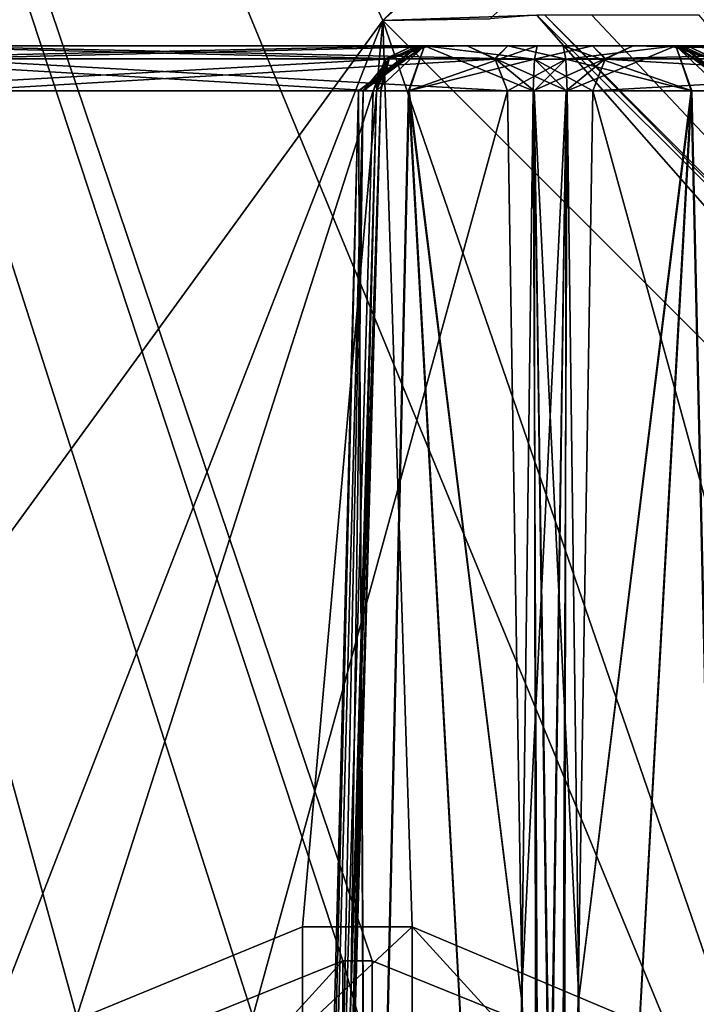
# Model space of a CAD drawing. Header units: inches. Extents: x -9.1 to 9.1, y -1.6 to 4.3.
# Tile 544 of 656: x -3.844 to -3.405, y 0.228 to 0.867. Entities that reach past the tile are written whole.
import ezdxf

# ---------------------------------------------------------------- set-up
doc = ezdxf.new("R2010")
doc.units = ezdxf.units.IN
doc.header["$LTSCALE"] = 65.185185
doc.header["$MEASUREMENT"] = 0
for name, color, linetype in [('1024', 7, 'CONTINUOUS'), ('1025', 7, 'CONTINUOUS'), ('17050', 7, 'CONTINUOUS'), ('17099', 7, 'CONTINUOUS'), ('17100', 7, 'CONTINUOUS'), ('17101', 7, 'CONTINUOUS'), ('18112', 7, 'CONTINUOUS'), ('18129', 7, 'CONTINUOUS'), ('18137', 7, 'CONTINUOUS'), ('18138', 7, 'CONTINUOUS'), ('18332', 7, 'CONTINUOUS'), ('18333', 7, 'CONTINUOUS'), ('18335', 7, 'CONTINUOUS'), ('18336', 7, 'CONTINUOUS'), ('2224', 7, 'CONTINUOUS'), ('2225', 7, 'CONTINUOUS'), ('2246', 7, 'CONTINUOUS'), ('2255', 7, 'CONTINUOUS'), ('2258', 7, 'CONTINUOUS'), ('2259', 7, 'CONTINUOUS'), ('2260', 7, 'CONTINUOUS'), ('2261', 7, 'CONTINUOUS'), ('2262', 7, 'CONTINUOUS'), ('2288', 7, 'CONTINUOUS'), ('2291', 7, 'CONTINUOUS'), ('2292', 7, 'CONTINUOUS'), ('2293', 7, 'CONTINUOUS'), ('2294', 7, 'CONTINUOUS'), ('2295', 7, 'CONTINUOUS'), ('2296', 7, 'CONTINUOUS'), ('2297', 7, 'CONTINUOUS'), ('2301', 7, 'CONTINUOUS'), ('2302', 7, 'CONTINUOUS'), ('2303', 7, 'CONTINUOUS'), ('2304', 7, 'CONTINUOUS'), ('2305', 7, 'CONTINUOUS'), ('2306', 7, 'CONTINUOUS'), ('2307', 7, 'CONTINUOUS'), ('2308', 7, 'CONTINUOUS'), ('2313', 7, 'CONTINUOUS'), ('2314', 7, 'CONTINUOUS'), ('2315', 7, 'CONTINUOUS'), ('2316', 7, 'CONTINUOUS'), ('2317', 7, 'CONTINUOUS'), ('2318', 7, 'CONTINUOUS'), ('2319', 7, 'CONTINUOUS'), ('2320', 7, 'CONTINUOUS'), ('2321', 7, 'CONTINUOUS'), ('2322', 7, 'CONTINUOUS')]:
    doc.layers.add(name, color=color, linetype=linetype)

msp = doc.modelspace()

# ---------------------------------------------------------------- linework, layer by layer
at = {"layer": '1024', "linetype": 'Continuous'}
for points in [[(-3.8931, 0.84148, -2.56223), (-3.91124, 0.85, -2.55176), (-3.53587, 0.84179, -1.94285), (-3.8931, 0.84148, -2.56223)], [(-3.53587, 0.84179, -1.94285), (-3.91124, 0.85, -2.55176), (-3.55374, 0.85, -1.93254), (-3.53587, 0.84179, -1.94285)], [(-3.52776, 0.82079, -1.94753), (-3.8931, 0.84148, -2.56223), (-3.53587, 0.84179, -1.94285), (-3.52776, 0.82079, -1.94753)], [(-3.88527, 0.82079, -2.56675), (-3.8931, 0.84148, -2.56223), (-3.52776, 0.82079, -1.94753), (-3.88527, 0.82079, -2.56675)]]:
    msp.add_3dface(points, dxfattribs=at)
at = {"layer": '1025', "linetype": 'Continuous'}
for points in [[(-3.85102, -0.355, -2.569), (-3.88527, 0.82079, -2.56675), (-3.50869, -0.355, -1.97607), (-3.85102, -0.355, -2.569)], [(-3.88527, 0.82079, -2.56675), (-3.52776, 0.82079, -1.94753), (-3.50869, -0.355, -1.97607), (-3.88527, 0.82079, -2.56675)]]:
    msp.add_3dface(points, dxfattribs=at)
at = {"layer": '17050', "linetype": 'Continuous'}
for points in [[(-4.39938, 2.57785, 9.549), (-4.50204, -0.36218, 9.65166), (-3.60841, 0.86651, 9.60876), (-4.39938, 2.57785, 9.549)], [(-4.39938, 2.57785, 9.549), (-3.60841, 0.86651, 9.60876), (-2.74848, 1.72598, 9.57874), (-4.39938, 2.57785, 9.549)], [(-4.50204, -0.36218, 9.65166), (-3.87132, 0.19187, 9.63232), (-3.60841, 0.86651, 9.60876), (-4.50204, -0.36218, 9.65166)], [(-3.87132, 0.19187, 9.63232), (-3.66057, 0.2786, 9.62929), (-3.60841, 0.86651, 9.60876), (-3.87132, 0.19187, 9.63232)], [(-3.66057, 0.2786, 9.62929), (-3.58943, 0.2786, 9.62929), (-3.60841, 0.86651, 9.60876), (-3.66057, 0.2786, 9.62929)], [(-3.58943, 0.2786, 9.62929), (-3.37494, 0.188, 9.63245), (-3.60841, 0.86651, 9.60876), (-3.58943, 0.2786, 9.62929)], [(-3.60841, 0.86651, 9.60876), (-3.37494, 0.188, 9.63245), (-2.75162, 0.00913, 9.6387), (-3.60841, 0.86651, 9.60876)]]:
    msp.add_3dface(points, dxfattribs=at)
at = {"layer": '17099', "linetype": 'Continuous'}
msp.add_3dface([(-3.66057, 0.2786, 9.62929), (-3.87132, 0.19187, 9.63232), (-3.66057, 0.21232, 9.65758), (-3.66057, 0.2786, 9.62929)], dxfattribs=at)
at = {"layer": '17100', "linetype": 'Continuous'}
for points in [[(-3.58943, 0.2786, 9.62929), (-3.66057, 0.2786, 9.62929), (-3.66057, 0.21232, 9.65758), (-3.58943, 0.2786, 9.62929)], [(-3.58943, 0.2786, 9.62929), (-3.66057, 0.21232, 9.65758), (-3.58943, 0.21045, 9.65946), (-3.58943, 0.2786, 9.62929)]]:
    msp.add_3dface(points, dxfattribs=at)
at = {"layer": '17101', "linetype": 'Continuous'}
for points in [[(-3.37494, 0.188, 9.63245), (-3.58943, 0.2786, 9.62929), (-3.44826, 0.12369, 9.72736), (-3.37494, 0.188, 9.63245)], [(-3.58943, 0.2786, 9.62929), (-3.58943, 0.21045, 9.65946), (-3.44826, 0.12369, 9.72736), (-3.58943, 0.2786, 9.62929)]]:
    msp.add_3dface(points, dxfattribs=at)
at = {"layer": '18112', "linetype": 'Continuous'}
for points in [[(-4.39938, 2.57785, 5.501), (-2.57501, 2.57785, 5.501), (-2.67764, -0.36145, 5.39836), (-4.39938, 2.57785, 5.501)], [(-4.39938, 2.57785, 5.501), (-2.67764, -0.36145, 5.39836), (-3.40704, 0.17227, 5.417), (-4.39938, 2.57785, 5.501)], [(-3.93433, -0.03306, 5.40983), (-4.39938, 2.57785, 5.501), (-3.84296, 0.17226, 5.417), (-3.93433, -0.03306, 5.40983)], [(-3.84296, 0.17226, 5.417), (-4.39938, 2.57785, 5.501), (-3.63455, 0.25651, 5.41994), (-3.84296, 0.17226, 5.417)], [(-3.63455, 0.25651, 5.41994), (-4.39938, 2.57785, 5.501), (-3.61545, 0.25651, 5.41994), (-3.63455, 0.25651, 5.41994)], [(-3.61545, 0.25651, 5.41994), (-4.39938, 2.57785, 5.501), (-3.40704, 0.17227, 5.417), (-3.61545, 0.25651, 5.41994)]]:
    msp.add_3dface(points, dxfattribs=at)
at = {"layer": '18129', "linetype": 'Continuous'}
for points in [[(-3.84296, 0.17226, 5.417), (-3.63455, 0.25651, 5.41994), (-3.7734, 0.10391, 5.31706), (-3.84296, 0.17226, 5.417)], [(-3.7734, 0.10391, 5.31706), (-3.63455, 0.25651, 5.41994), (-3.63451, 0.18709, 5.38844), (-3.7734, 0.10391, 5.31706)]]:
    msp.add_3dface(points, dxfattribs=at)
at = {"layer": '18137', "linetype": 'Continuous'}
for points in [[(-3.63455, 0.25651, 5.41994), (-3.61545, 0.25651, 5.41994), (-3.61549, 0.18906, 5.39049), (-3.63455, 0.25651, 5.41994)], [(-3.63451, 0.18709, 5.38844), (-3.63455, 0.25651, 5.41994), (-3.61549, 0.18906, 5.39049), (-3.63451, 0.18709, 5.38844)]]:
    msp.add_3dface(points, dxfattribs=at)
at = {"layer": '18138', "linetype": 'Continuous'}
msp.add_3dface([(-3.61545, 0.25651, 5.41994), (-3.40704, 0.17227, 5.417), (-3.61549, 0.18906, 5.39049), (-3.61545, 0.25651, 5.41994)], dxfattribs=at)
at = {"layer": '18332', "linetype": 'Continuous'}
for points in [[(-3.4729, 0.87, 9.92193), (-3.50337, 0.87, 9.85349), (-2.7651, 0.11678, 9.85349), (-3.4729, 0.87, 9.92193)], [(-3.40343, 0.87, 9.95), (-3.4729, 0.87, 9.92193), (-2.7651, 0.11678, 9.85349), (-3.40343, 0.87, 9.95)]]:
    msp.add_3dface(points, dxfattribs=at)
at = {"layer": '18333', "linetype": 'Continuous'}
for points in [[(-3.50855, 0.87, 9.70521), (-2.74808, 0.1125, 9.73515), (-3.50337, 0.87, 9.85349), (-3.50855, 0.87, 9.70521)], [(-3.50337, 0.87, 9.85349), (-2.74808, 0.1125, 9.73515), (-2.7651, 0.11678, 9.85349), (-3.50337, 0.87, 9.85349)]]:
    msp.add_3dface(points, dxfattribs=at)
at = {"layer": '18335', "linetype": 'Continuous'}
for points in [[(-2.74848, 1.72598, 9.57874), (-3.60841, 0.86651, 9.60876), (-2.75191, 1.62959, 9.67519), (-2.74848, 1.72598, 9.57874)], [(-3.60841, 0.86651, 9.60876), (-3.53899, 0.86758, 9.63683), (-2.75191, 1.62959, 9.67519), (-3.60841, 0.86651, 9.60876)]]:
    msp.add_3dface(points, dxfattribs=at)
at = {"layer": '18336', "linetype": 'Continuous'}
for points in [[(-3.60841, 0.86651, 9.60876), (-2.75162, 0.00913, 9.6387), (-3.50855, 0.87, 9.70521), (-3.60841, 0.86651, 9.60876)], [(-3.53899, 0.86758, 9.63683), (-3.60841, 0.86651, 9.60876), (-3.50855, 0.87, 9.70521), (-3.53899, 0.86758, 9.63683)], [(-3.50855, 0.87, 9.70521), (-2.75162, 0.00913, 9.6387), (-2.74808, 0.1125, 9.73515), (-3.50855, 0.87, 9.70521)]]:
    msp.add_3dface(points, dxfattribs=at)
at = {"layer": '2224', "linetype": 'Continuous'}
for points in [[(-3.9644, 0.84148, 2.52301), (-3.94626, 0.85, 2.53349), (-3.60662, 0.84179, 1.90396), (-3.9644, 0.84148, 2.52301)], [(-3.60662, 0.84179, 1.90396), (-3.94626, 0.85, 2.53349), (-3.58876, 0.85, 1.91427), (-3.60662, 0.84179, 1.90396)], [(-3.97224, 0.82079, 2.51849), (-3.9644, 0.84148, 2.52301), (-3.61473, 0.82079, 1.89927), (-3.97224, 0.82079, 2.51849)], [(-3.61473, 0.82079, 1.89927), (-3.9644, 0.84148, 2.52301), (-3.60662, 0.84179, 1.90396), (-3.61473, 0.82079, 1.89927)]]:
    msp.add_3dface(points, dxfattribs=at)
at = {"layer": '2225', "linetype": 'Continuous'}
for points in [[(-3.99131, -0.355, 2.48995), (-3.97224, 0.82079, 2.51849), (-3.64898, -0.355, 1.89702), (-3.99131, -0.355, 2.48995)], [(-3.97224, 0.82079, 2.51849), (-3.61473, 0.82079, 1.89927), (-3.64898, -0.355, 1.89702), (-3.97224, 0.82079, 2.51849)]]:
    msp.add_3dface(points, dxfattribs=at)
at = {"layer": '2246', "linetype": 'Continuous'}
for points in [[(-3.55374, 0.85, -1.93254), (-3.91124, 0.85, -2.55176), (-3.94626, 0.85, -2.53154), (-3.55374, 0.85, -1.93254)], [(-3.58876, 0.85, -1.91232), (-3.55374, 0.85, -1.93254), (-3.94626, 0.85, -2.53154), (-3.58876, 0.85, -1.91232)], [(-3.58876, 0.85, 1.91427), (-3.94626, 0.85, 2.53349), (-3.55374, 0.85, 1.93449), (-3.58876, 0.85, 1.91427)], [(-3.55374, 0.85, 1.93449), (-3.94626, 0.85, 2.53349), (-3.91124, 0.85, 2.55371), (-3.55374, 0.85, 1.93449)], [(-3.55374, 0.85, -1.93254), (-3.58876, 0.85, -1.91232), (-3.5275, 0.85, -1.90514), (-3.55374, 0.85, -1.93254)], [(-3.4916, 0.85, 1.89482), (-3.58876, 0.85, 1.91427), (-3.5275, 0.85, 1.90709), (-3.4916, 0.85, 1.89482)], [(-3.58876, 0.85, 1.91427), (-3.4916, 0.85, 1.89482), (-3.57814, 0.85, 1.87785), (-3.58876, 0.85, 1.91427)], [(-3.5275, 0.85, 1.90709), (-3.58876, 0.85, 1.91427), (-3.55374, 0.85, 1.93449), (-3.5275, 0.85, 1.90709)], [(-3.58876, 0.85, -1.91232), (-3.57814, 0.85, -1.8759), (-3.5275, 0.85, -1.90514), (-3.58876, 0.85, -1.91232)], [(-3.41844, 0.85, 1.84807), (-3.41453, 0.85, 1.76132), (-3.58547, 0.85, 1.84063), (-3.41844, 0.85, 1.84807)], [(-3.58547, 0.85, 1.84063), (-3.41453, 0.85, 1.76132), (-3.58156, 0.85, 1.75388), (-3.58547, 0.85, 1.84063)], [(-3.57814, 0.85, 1.87785), (-3.41844, 0.85, 1.84807), (-3.58547, 0.85, 1.84063), (-3.57814, 0.85, 1.87785)], [(-3.58547, 0.85, -1.83868), (-3.58156, 0.85, -1.75194), (-3.41453, 0.85, -1.75937), (-3.58547, 0.85, -1.83868)], [(-3.57814, 0.85, -1.8759), (-3.58547, 0.85, -1.83868), (-3.41844, 0.85, -1.84611), (-3.57814, 0.85, -1.8759)], [(-3.41844, 0.85, -1.84611), (-3.58547, 0.85, -1.83868), (-3.41453, 0.85, -1.75937), (-3.41844, 0.85, -1.84611)], [(-3.41453, 0.85, 1.76132), (-3.42186, 0.85, 1.7241), (-3.58156, 0.85, 1.75388), (-3.41453, 0.85, 1.76132)], [(-3.58156, 0.85, 1.75388), (-3.42186, 0.85, 1.7241), (-3.50839, 0.85, 1.70713), (-3.58156, 0.85, 1.75388)], [(-3.58156, 0.85, -1.75194), (-3.50839, 0.85, -1.70518), (-3.42186, 0.85, -1.72215), (-3.58156, 0.85, -1.75194)], [(-3.41453, 0.85, -1.75937), (-3.58156, 0.85, -1.75194), (-3.42186, 0.85, -1.72215), (-3.41453, 0.85, -1.75937)], [(-3.4916, 0.85, 1.89482), (-3.41844, 0.85, 1.84807), (-3.57814, 0.85, 1.87785), (-3.4916, 0.85, 1.89482)], [(-3.5275, 0.85, -1.90514), (-3.57814, 0.85, -1.8759), (-3.49161, 0.85, -1.89287), (-3.5275, 0.85, -1.90514)], [(-3.49161, 0.85, -1.89287), (-3.57814, 0.85, -1.8759), (-3.41844, 0.85, -1.84611), (-3.49161, 0.85, -1.89287)], [(-3.42186, 0.85, 1.7241), (-3.41124, 0.85, 1.68768), (-3.50839, 0.85, 1.70713), (-3.42186, 0.85, 1.7241)], [(-3.50839, 0.85, 1.70713), (-3.41124, 0.85, 1.68768), (-3.4725, 0.85, 1.69486), (-3.50839, 0.85, 1.70713)], [(-3.50839, 0.85, -1.70518), (-3.4725, 0.85, -1.69291), (-3.42186, 0.85, -1.72215), (-3.50839, 0.85, -1.70518)], [(-3.4725, 0.85, 1.69486), (-3.41124, 0.85, 1.68768), (-3.44626, 0.85, 1.66746), (-3.4725, 0.85, 1.69486)], [(-3.4725, 0.85, -1.69291), (-3.44626, 0.85, -1.66551), (-3.41124, 0.85, -1.68573), (-3.4725, 0.85, -1.69291)], [(-3.42186, 0.85, -1.72215), (-3.4725, 0.85, -1.69291), (-3.41124, 0.85, -1.68573), (-3.42186, 0.85, -1.72215)], [(-3.41124, 0.85, 1.68768), (-3.05374, 0.85, 1.06846), (-3.44626, 0.85, 1.66746), (-3.41124, 0.85, 1.68768)], [(-3.44626, 0.85, 1.66746), (-3.05374, 0.85, 1.06846), (-3.08876, 0.85, 1.04824), (-3.44626, 0.85, 1.66746)], [(-3.44626, 0.85, -1.66551), (-3.08876, 0.85, -1.04629), (-3.05374, 0.85, -1.06651), (-3.44626, 0.85, -1.66551)], [(-3.41124, 0.85, -1.68573), (-3.44626, 0.85, -1.66551), (-3.05374, 0.85, -1.06651), (-3.41124, 0.85, -1.68573)]]:
    msp.add_3dface(points, dxfattribs=at)
at = {"layer": '2255', "linetype": 'Continuous'}
for points in [[(-3.41124, 0.85, -1.68573), (-3.05374, 0.85, -1.06651), (-3.03587, 0.84179, -1.07683), (-3.41124, 0.85, -1.68573)], [(-3.41124, 0.85, -1.68573), (-3.03587, 0.84179, -1.07683), (-3.3931, 0.84148, -1.6962), (-3.41124, 0.85, -1.68573)]]:
    msp.add_3dface(points, dxfattribs=at)
at = {"layer": '2258', "linetype": 'Continuous'}
for points in [[(-3.41453, 0.85, -1.75937), (-3.42186, 0.85, -1.72215), (-3.39555, 0.8415, -1.75057), (-3.41453, 0.85, -1.75937)], [(-3.42186, 0.85, -1.72215), (-3.41124, 0.85, -1.68573), (-3.3931, 0.84148, -1.6962), (-3.42186, 0.85, -1.72215)], [(-3.42186, 0.85, -1.72215), (-3.3931, 0.84148, -1.6962), (-3.39555, 0.8415, -1.75057), (-3.42186, 0.85, -1.72215)]]:
    msp.add_3dface(points, dxfattribs=at)
at = {"layer": '2259', "linetype": 'Continuous'}
for points in [[(-3.49161, 0.85, -1.89287), (-3.41844, 0.85, -1.84611), (-3.48974, 0.84148, -1.91373), (-3.49161, 0.85, -1.89287)], [(-3.41844, 0.85, -1.84611), (-3.48893, 0.82079, -1.92274), (-3.48974, 0.84148, -1.91373), (-3.41844, 0.85, -1.84611)], [(-3.48893, 0.82079, -1.92274), (-3.41844, 0.85, -1.84611), (-3.40847, 0.82079, -1.883), (-3.48893, 0.82079, -1.92274)], [(-3.41844, 0.85, -1.84611), (-3.41453, 0.85, -1.75937), (-3.37579, 0.82079, -1.79922), (-3.41844, 0.85, -1.84611)], [(-3.40847, 0.82079, -1.883), (-3.41844, 0.85, -1.84611), (-3.37579, 0.82079, -1.79922), (-3.40847, 0.82079, -1.883)], [(-3.41453, 0.85, -1.75937), (-3.39555, 0.8415, -1.75057), (-3.37871, 0.82079, -1.77225), (-3.41453, 0.85, -1.75937)], [(-3.37579, 0.82079, -1.79922), (-3.41453, 0.85, -1.75937), (-3.37871, 0.82079, -1.77225), (-3.37579, 0.82079, -1.79922)]]:
    msp.add_3dface(points, dxfattribs=at)
at = {"layer": '2260', "linetype": 'Continuous'}
for points in [[(-3.48893, 0.82079, -1.92274), (-3.40847, 0.82079, -1.883), (-3.48136, 0.2322, -1.9374), (-3.48893, 0.82079, -1.92274)], [(-3.40847, 0.82079, -1.883), (-3.47384, -0.355, -1.9518), (-3.48136, 0.2322, -1.9374), (-3.40847, 0.82079, -1.883)], [(-3.38176, -0.355, -1.89925), (-3.47384, -0.355, -1.9518), (-3.40847, 0.82079, -1.883), (-3.38176, -0.355, -1.89925)], [(-3.38176, -0.355, -1.89925), (-3.40847, 0.82079, -1.883), (-3.37579, 0.82079, -1.79922), (-3.38176, -0.355, -1.89925)]]:
    msp.add_3dface(points, dxfattribs=at)
at = {"layer": '2261', "linetype": 'Continuous'}
for points in [[(-3.50869, -0.355, -1.97607), (-3.52776, 0.82079, -1.94753), (-3.51043, 0.82094, -1.93187), (-3.50869, -0.355, -1.97607)], [(-3.49397, -0.3552, -1.96006), (-3.50869, -0.355, -1.97607), (-3.51043, 0.82094, -1.93187), (-3.49397, -0.3552, -1.96006)], [(-3.48893, 0.82079, -1.92274), (-3.49397, -0.3552, -1.96006), (-3.51043, 0.82094, -1.93187), (-3.48893, 0.82079, -1.92274)], [(-3.49397, -0.3552, -1.96006), (-3.48893, 0.82079, -1.92274), (-3.48136, 0.2322, -1.9374), (-3.49397, -0.3552, -1.96006)], [(-3.47384, -0.355, -1.9518), (-3.49397, -0.3552, -1.96006), (-3.48136, 0.2322, -1.9374), (-3.47384, -0.355, -1.9518)]]:
    msp.add_3dface(points, dxfattribs=at)
at = {"layer": '2262', "linetype": 'Continuous'}
for points in [[(-3.53587, 0.84179, -1.94285), (-3.55374, 0.85, -1.93254), (-3.5275, 0.85, -1.90514), (-3.53587, 0.84179, -1.94285)], [(-3.53587, 0.84179, -1.94285), (-3.5275, 0.85, -1.90514), (-3.48974, 0.84148, -1.91373), (-3.53587, 0.84179, -1.94285)], [(-3.5275, 0.85, -1.90514), (-3.49161, 0.85, -1.89287), (-3.48974, 0.84148, -1.91373), (-3.5275, 0.85, -1.90514)], [(-3.52776, 0.82079, -1.94753), (-3.53587, 0.84179, -1.94285), (-3.51043, 0.82094, -1.93187), (-3.52776, 0.82079, -1.94753)], [(-3.48893, 0.82079, -1.92274), (-3.53587, 0.84179, -1.94285), (-3.48974, 0.84148, -1.91373), (-3.48893, 0.82079, -1.92274)], [(-3.53587, 0.84179, -1.94285), (-3.48893, 0.82079, -1.92274), (-3.51043, 0.82094, -1.93187), (-3.53587, 0.84179, -1.94285)]]:
    msp.add_3dface(points, dxfattribs=at)
at = {"layer": '2288', "linetype": 'Continuous'}
msp.add_3dface([(-3.05374, 0.85, 1.06846), (-3.41124, 0.85, 1.68768), (-3.39338, 0.84179, 1.69799), (-3.05374, 0.85, 1.06846)], dxfattribs=at)
at = {"layer": '2291', "linetype": 'Continuous'}
for points in [[(-3.41124, 0.85, 1.68768), (-3.42186, 0.85, 1.7241), (-3.39338, 0.84179, 1.69799), (-3.41124, 0.85, 1.68768)], [(-3.42186, 0.85, 1.7241), (-3.41453, 0.85, 1.76132), (-3.39553, 0.84148, 1.75251), (-3.42186, 0.85, 1.7241)], [(-3.39338, 0.84179, 1.69799), (-3.42186, 0.85, 1.7241), (-3.39553, 0.84148, 1.75251), (-3.39338, 0.84179, 1.69799)]]:
    msp.add_3dface(points, dxfattribs=at)
at = {"layer": '2292', "linetype": 'Continuous'}
for points in [[(-3.41844, 0.85, 1.84807), (-3.4916, 0.85, 1.89482), (-3.40821, 0.82079, 1.88465), (-3.41844, 0.85, 1.84807)], [(-3.40821, 0.82079, 1.88465), (-3.4916, 0.85, 1.89482), (-3.48974, 0.8415, 1.91566), (-3.40821, 0.82079, 1.88465)], [(-3.41453, 0.85, 1.76132), (-3.41844, 0.85, 1.84807), (-3.39553, 0.84148, 1.75251), (-3.41453, 0.85, 1.76132)], [(-3.41844, 0.85, 1.84807), (-3.38732, 0.82079, 1.7487), (-3.39553, 0.84148, 1.75251), (-3.41844, 0.85, 1.84807)], [(-3.38732, 0.82079, 1.7487), (-3.41844, 0.85, 1.84807), (-3.37871, 0.82079, 1.77421), (-3.38732, 0.82079, 1.7487)], [(-3.37871, 0.82079, 1.77421), (-3.41844, 0.85, 1.84807), (-3.37579, 0.82079, 1.80097), (-3.37871, 0.82079, 1.77421)], [(-3.37579, 0.82079, 1.80097), (-3.41844, 0.85, 1.84807), (-3.40821, 0.82079, 1.88465), (-3.37579, 0.82079, 1.80097)], [(-3.48893, 0.82079, 1.92469), (-3.40821, 0.82079, 1.88465), (-3.48974, 0.8415, 1.91566), (-3.48893, 0.82079, 1.92469)]]:
    msp.add_3dface(points, dxfattribs=at)
at = {"layer": '2293', "linetype": 'Continuous'}
for points in [[(-3.40821, 0.82079, 1.88465), (-3.48893, 0.82079, 1.92469), (-3.48136, 0.2322, 1.93935), (-3.40821, 0.82079, 1.88465)], [(-3.47384, -0.355, 1.95375), (-3.40821, 0.82079, 1.88465), (-3.48136, 0.2322, 1.93935), (-3.47384, -0.355, 1.95375)], [(-3.47384, -0.355, 1.95375), (-3.38126, -0.355, 1.90061), (-3.40821, 0.82079, 1.88465), (-3.47384, -0.355, 1.95375)], [(-3.38126, -0.355, 1.90061), (-3.37579, 0.82079, 1.80097), (-3.40821, 0.82079, 1.88465), (-3.38126, -0.355, 1.90061)]]:
    msp.add_3dface(points, dxfattribs=at)
at = {"layer": '2294', "linetype": 'Continuous'}
for points in [[(-3.52776, 0.82079, 1.94948), (-3.50869, -0.355, 1.97802), (-3.51043, 0.82094, 1.93382), (-3.52776, 0.82079, 1.94948)], [(-3.50869, -0.355, 1.97802), (-3.4928, -0.35515, 1.96332), (-3.51043, 0.82094, 1.93382), (-3.50869, -0.355, 1.97802)], [(-3.4928, -0.35515, 1.96332), (-3.48136, 0.2322, 1.93935), (-3.51043, 0.82094, 1.93382), (-3.4928, -0.35515, 1.96332)], [(-3.48136, 0.2322, 1.93935), (-3.48893, 0.82079, 1.92469), (-3.51043, 0.82094, 1.93382), (-3.48136, 0.2322, 1.93935)], [(-3.4928, -0.35515, 1.96332), (-3.47384, -0.355, 1.95375), (-3.48136, 0.2322, 1.93935), (-3.4928, -0.35515, 1.96332)]]:
    msp.add_3dface(points, dxfattribs=at)
at = {"layer": '2295', "linetype": 'Continuous'}
for points in [[(-3.5275, 0.85, 1.90709), (-3.55374, 0.85, 1.93449), (-3.5356, 0.84148, 1.94496), (-3.5275, 0.85, 1.90709)], [(-3.48974, 0.8415, 1.91566), (-3.5275, 0.85, 1.90709), (-3.5356, 0.84148, 1.94496), (-3.48974, 0.8415, 1.91566)], [(-3.4916, 0.85, 1.89482), (-3.5275, 0.85, 1.90709), (-3.48974, 0.8415, 1.91566), (-3.4916, 0.85, 1.89482)], [(-3.52776, 0.82079, 1.94948), (-3.48974, 0.8415, 1.91566), (-3.5356, 0.84148, 1.94496), (-3.52776, 0.82079, 1.94948)], [(-3.48974, 0.8415, 1.91566), (-3.52776, 0.82079, 1.94948), (-3.51043, 0.82094, 1.93382), (-3.48974, 0.8415, 1.91566)], [(-3.48893, 0.82079, 1.92469), (-3.48974, 0.8415, 1.91566), (-3.51043, 0.82094, 1.93382), (-3.48893, 0.82079, 1.92469)]]:
    msp.add_3dface(points, dxfattribs=at)
at = {"layer": '2296', "linetype": 'Continuous'}
for points in [[(-3.55374, 0.85, 1.93449), (-3.91124, 0.85, 2.55371), (-3.89338, 0.84179, 2.56402), (-3.55374, 0.85, 1.93449)], [(-3.5356, 0.84148, 1.94496), (-3.55374, 0.85, 1.93449), (-3.89338, 0.84179, 2.56402), (-3.5356, 0.84148, 1.94496)], [(-3.88527, 0.82079, 2.5687), (-3.5356, 0.84148, 1.94496), (-3.89338, 0.84179, 2.56402), (-3.88527, 0.82079, 2.5687)], [(-3.52776, 0.82079, 1.94948), (-3.5356, 0.84148, 1.94496), (-3.88527, 0.82079, 2.5687), (-3.52776, 0.82079, 1.94948)]]:
    msp.add_3dface(points, dxfattribs=at)
at = {"layer": '2297', "linetype": 'Continuous'}
for points in [[(-3.85102, -0.355, 2.57095), (-3.52776, 0.82079, 1.94948), (-3.88527, 0.82079, 2.5687), (-3.85102, -0.355, 2.57095)], [(-3.85102, -0.355, 2.57095), (-3.50869, -0.355, 1.97802), (-3.52776, 0.82079, 1.94948), (-3.85102, -0.355, 2.57095)]]:
    msp.add_3dface(points, dxfattribs=at)
at = {"layer": '2301', "linetype": 'Continuous'}
for points in [[(-3.60662, 0.84179, 1.90396), (-3.58876, 0.85, 1.91427), (-3.57814, 0.85, 1.87785), (-3.60662, 0.84179, 1.90396)], [(-3.60662, 0.84179, 1.90396), (-3.57814, 0.85, 1.87785), (-3.60446, 0.84149, 1.84944), (-3.60662, 0.84179, 1.90396)], [(-3.57814, 0.85, 1.87785), (-3.58547, 0.85, 1.84063), (-3.60446, 0.84149, 1.84944), (-3.57814, 0.85, 1.87785)], [(-3.61473, 0.82079, 1.89927), (-3.60662, 0.84179, 1.90396), (-3.60983, 0.82094, 1.87643), (-3.61473, 0.82079, 1.89927)], [(-3.61268, 0.82079, 1.85325), (-3.60662, 0.84179, 1.90396), (-3.60446, 0.84149, 1.84944), (-3.61268, 0.82079, 1.85325)], [(-3.60662, 0.84179, 1.90396), (-3.61268, 0.82079, 1.85325), (-3.60983, 0.82094, 1.87643), (-3.60662, 0.84179, 1.90396)]]:
    msp.add_3dface(points, dxfattribs=at)
at = {"layer": '2302', "linetype": 'Continuous'}
for points in [[(-3.64898, -0.355, 1.89702), (-3.61473, 0.82079, 1.89927), (-3.60983, 0.82094, 1.87643), (-3.64898, -0.355, 1.89702)], [(-3.64247, -0.3552, 1.87627), (-3.64898, -0.355, 1.89702), (-3.60983, 0.82094, 1.87643), (-3.64247, -0.3552, 1.87627)], [(-3.61268, 0.82079, 1.85325), (-3.64247, -0.3552, 1.87627), (-3.60983, 0.82094, 1.87643), (-3.61268, 0.82079, 1.85325)], [(-3.64247, -0.3552, 1.87627), (-3.61268, 0.82079, 1.85325), (-3.62915, 0.2322, 1.85402), (-3.64247, -0.3552, 1.87627)], [(-3.64539, -0.355, 1.85471), (-3.64247, -0.3552, 1.87627), (-3.62915, 0.2322, 1.85402), (-3.64539, -0.355, 1.85471)]]:
    msp.add_3dface(points, dxfattribs=at)
at = {"layer": '2303', "linetype": 'Continuous'}
for points in [[(-3.61874, -0.355, 1.70134), (-3.655, -0.355, 1.80136), (-3.62421, 0.82079, 1.80097), (-3.61874, -0.355, 1.70134)], [(-3.655, -0.355, 1.80136), (-3.65251, -0.355, 1.82867), (-3.62421, 0.82079, 1.80097), (-3.655, -0.355, 1.80136)], [(-3.65251, -0.355, 1.82867), (-3.64539, -0.355, 1.85471), (-3.62129, 0.82079, 1.82774), (-3.65251, -0.355, 1.82867)], [(-3.62421, 0.82079, 1.80097), (-3.65251, -0.355, 1.82867), (-3.62129, 0.82079, 1.82774), (-3.62421, 0.82079, 1.80097)], [(-3.64539, -0.355, 1.85471), (-3.62915, 0.2322, 1.85402), (-3.62129, 0.82079, 1.82774), (-3.64539, -0.355, 1.85471)], [(-3.62915, 0.2322, 1.85402), (-3.61268, 0.82079, 1.85325), (-3.62129, 0.82079, 1.82774), (-3.62915, 0.2322, 1.85402)], [(-3.61874, -0.355, 1.70134), (-3.62421, 0.82079, 1.80097), (-3.59179, 0.82079, 1.71729), (-3.61874, -0.355, 1.70134)], [(-3.52616, -0.355, 1.6482), (-3.61874, -0.355, 1.70134), (-3.59179, 0.82079, 1.71729), (-3.52616, -0.355, 1.6482)], [(-3.51864, 0.2322, 1.6626), (-3.52616, -0.355, 1.6482), (-3.59179, 0.82079, 1.71729), (-3.51864, 0.2322, 1.6626)], [(-3.51107, 0.82079, 1.67726), (-3.51864, 0.2322, 1.6626), (-3.59179, 0.82079, 1.71729), (-3.51107, 0.82079, 1.67726)]]:
    msp.add_3dface(points, dxfattribs=at)
at = {"layer": '2304', "linetype": 'Continuous'}
for points in [[(-3.58156, 0.85, 1.75388), (-3.62421, 0.82079, 1.80097), (-3.62129, 0.82079, 1.82774), (-3.58156, 0.85, 1.75388)], [(-3.62421, 0.82079, 1.80097), (-3.58156, 0.85, 1.75388), (-3.59179, 0.82079, 1.71729), (-3.62421, 0.82079, 1.80097)], [(-3.61268, 0.82079, 1.85325), (-3.58156, 0.85, 1.75388), (-3.62129, 0.82079, 1.82774), (-3.61268, 0.82079, 1.85325)], [(-3.58156, 0.85, 1.75388), (-3.61268, 0.82079, 1.85325), (-3.60446, 0.84149, 1.84944), (-3.58156, 0.85, 1.75388)], [(-3.58547, 0.85, 1.84063), (-3.58156, 0.85, 1.75388), (-3.60446, 0.84149, 1.84944), (-3.58547, 0.85, 1.84063)], [(-3.58156, 0.85, 1.75388), (-3.50839, 0.85, 1.70713), (-3.59179, 0.82079, 1.71729), (-3.58156, 0.85, 1.75388)], [(-3.59179, 0.82079, 1.71729), (-3.50839, 0.85, 1.70713), (-3.51026, 0.8415, 1.68629), (-3.59179, 0.82079, 1.71729)], [(-3.51107, 0.82079, 1.67726), (-3.59179, 0.82079, 1.71729), (-3.51026, 0.8415, 1.68629), (-3.51107, 0.82079, 1.67726)]]:
    msp.add_3dface(points, dxfattribs=at)
at = {"layer": '2305', "linetype": 'Continuous'}
for points in [[(-3.50839, 0.85, 1.70713), (-3.4725, 0.85, 1.69486), (-3.51026, 0.8415, 1.68629), (-3.50839, 0.85, 1.70713)], [(-3.51026, 0.8415, 1.68629), (-3.4725, 0.85, 1.69486), (-3.4644, 0.84148, 1.65699), (-3.51026, 0.8415, 1.68629)], [(-3.4725, 0.85, 1.69486), (-3.44626, 0.85, 1.66746), (-3.4644, 0.84148, 1.65699), (-3.4725, 0.85, 1.69486)], [(-3.51107, 0.82079, 1.67726), (-3.51026, 0.8415, 1.68629), (-3.48957, 0.82094, 1.66813), (-3.51107, 0.82079, 1.67726)], [(-3.47224, 0.82079, 1.65247), (-3.51026, 0.8415, 1.68629), (-3.4644, 0.84148, 1.65699), (-3.47224, 0.82079, 1.65247)], [(-3.51026, 0.8415, 1.68629), (-3.47224, 0.82079, 1.65247), (-3.48957, 0.82094, 1.66813), (-3.51026, 0.8415, 1.68629)]]:
    msp.add_3dface(points, dxfattribs=at)
at = {"layer": '2306', "linetype": 'Continuous'}
for points in [[(-3.5072, -0.35515, 1.63863), (-3.51864, 0.2322, 1.6626), (-3.48957, 0.82094, 1.66813), (-3.5072, -0.35515, 1.63863)], [(-3.51864, 0.2322, 1.6626), (-3.51107, 0.82079, 1.67726), (-3.48957, 0.82094, 1.66813), (-3.51864, 0.2322, 1.6626)], [(-3.49131, -0.355, 1.62393), (-3.5072, -0.35515, 1.63863), (-3.48957, 0.82094, 1.66813), (-3.49131, -0.355, 1.62393)], [(-3.47224, 0.82079, 1.65247), (-3.49131, -0.355, 1.62393), (-3.48957, 0.82094, 1.66813), (-3.47224, 0.82079, 1.65247)], [(-3.5072, -0.35515, 1.63863), (-3.52616, -0.355, 1.6482), (-3.51864, 0.2322, 1.6626), (-3.5072, -0.35515, 1.63863)]]:
    msp.add_3dface(points, dxfattribs=at)
at = {"layer": '2307', "linetype": 'Continuous'}
for points in [[(-3.14898, -0.355, 1.031), (-3.49131, -0.355, 1.62393), (-3.47224, 0.82079, 1.65247), (-3.14898, -0.355, 1.031)], [(-3.14898, -0.355, 1.031), (-3.47224, 0.82079, 1.65247), (-3.11473, 0.82079, 1.03325), (-3.14898, -0.355, 1.031)]]:
    msp.add_3dface(points, dxfattribs=at)
at = {"layer": '2308', "linetype": 'Continuous'}
for points in [[(-3.4644, 0.84148, 1.65699), (-3.44626, 0.85, 1.66746), (-3.10662, 0.84179, 1.03793), (-3.4644, 0.84148, 1.65699)], [(-3.44626, 0.85, 1.66746), (-3.08876, 0.85, 1.04824), (-3.10662, 0.84179, 1.03793), (-3.44626, 0.85, 1.66746)], [(-3.47224, 0.82079, 1.65247), (-3.4644, 0.84148, 1.65699), (-3.11473, 0.82079, 1.03325), (-3.47224, 0.82079, 1.65247)], [(-3.11473, 0.82079, 1.03325), (-3.4644, 0.84148, 1.65699), (-3.10662, 0.84179, 1.03793), (-3.11473, 0.82079, 1.03325)]]:
    msp.add_3dface(points, dxfattribs=at)
at = {"layer": '2313', "linetype": 'Continuous'}
for points in [[(-3.49131, -0.355, -1.62198), (-3.14898, -0.355, -1.02905), (-3.11473, 0.82079, -1.0313), (-3.49131, -0.355, -1.62198)], [(-3.49131, -0.355, -1.62198), (-3.11473, 0.82079, -1.0313), (-3.47224, 0.82079, -1.65052), (-3.49131, -0.355, -1.62198)]]:
    msp.add_3dface(points, dxfattribs=at)
at = {"layer": '2314', "linetype": 'Continuous'}
for points in [[(-3.08876, 0.85, -1.04629), (-3.44626, 0.85, -1.66551), (-3.46413, 0.84179, -1.6552), (-3.08876, 0.85, -1.04629)], [(-3.1069, 0.84148, -1.03582), (-3.08876, 0.85, -1.04629), (-3.46413, 0.84179, -1.6552), (-3.1069, 0.84148, -1.03582)], [(-3.47224, 0.82079, -1.65052), (-3.1069, 0.84148, -1.03582), (-3.46413, 0.84179, -1.6552), (-3.47224, 0.82079, -1.65052)], [(-3.11473, 0.82079, -1.0313), (-3.1069, 0.84148, -1.03582), (-3.47224, 0.82079, -1.65052), (-3.11473, 0.82079, -1.0313)]]:
    msp.add_3dface(points, dxfattribs=at)
at = {"layer": '2315', "linetype": 'Continuous'}
for points in [[(-3.4725, 0.85, -1.69291), (-3.50839, 0.85, -1.70518), (-3.51026, 0.84149, -1.68433), (-3.4725, 0.85, -1.69291)], [(-3.46413, 0.84179, -1.6552), (-3.4725, 0.85, -1.69291), (-3.51026, 0.84149, -1.68433), (-3.46413, 0.84179, -1.6552)], [(-3.44626, 0.85, -1.66551), (-3.4725, 0.85, -1.69291), (-3.46413, 0.84179, -1.6552), (-3.44626, 0.85, -1.66551)], [(-3.51107, 0.82079, -1.67531), (-3.46413, 0.84179, -1.6552), (-3.51026, 0.84149, -1.68433), (-3.51107, 0.82079, -1.67531)], [(-3.46413, 0.84179, -1.6552), (-3.51107, 0.82079, -1.67531), (-3.48957, 0.82094, -1.66618), (-3.46413, 0.84179, -1.6552)], [(-3.47224, 0.82079, -1.65052), (-3.46413, 0.84179, -1.6552), (-3.48957, 0.82094, -1.66618), (-3.47224, 0.82079, -1.65052)]]:
    msp.add_3dface(points, dxfattribs=at)
at = {"layer": '2316', "linetype": 'Continuous'}
for points in [[(-3.50603, -0.3552, -1.63799), (-3.51107, 0.82079, -1.67531), (-3.51864, 0.2322, -1.66065), (-3.50603, -0.3552, -1.63799)], [(-3.51107, 0.82079, -1.67531), (-3.50603, -0.3552, -1.63799), (-3.48957, 0.82094, -1.66618), (-3.51107, 0.82079, -1.67531)], [(-3.50603, -0.3552, -1.63799), (-3.49131, -0.355, -1.62198), (-3.48957, 0.82094, -1.66618), (-3.50603, -0.3552, -1.63799)], [(-3.49131, -0.355, -1.62198), (-3.47224, 0.82079, -1.65052), (-3.48957, 0.82094, -1.66618), (-3.49131, -0.355, -1.62198)], [(-3.52616, -0.355, -1.64625), (-3.50603, -0.3552, -1.63799), (-3.51864, 0.2322, -1.66065), (-3.52616, -0.355, -1.64625)]]:
    msp.add_3dface(points, dxfattribs=at)
at = {"layer": '2317', "linetype": 'Continuous'}
for points in [[(-3.65265, -0.355, -1.82592), (-3.655, -0.355, -1.79864), (-3.62421, 0.82079, -1.79883), (-3.65265, -0.355, -1.82592)], [(-3.655, -0.355, -1.79864), (-3.61824, -0.355, -1.69881), (-3.62421, 0.82079, -1.79883), (-3.655, -0.355, -1.79864)], [(-3.64539, -0.355, -1.85276), (-3.65265, -0.355, -1.82592), (-3.62129, 0.82079, -1.8258), (-3.64539, -0.355, -1.85276)], [(-3.65265, -0.355, -1.82592), (-3.62421, 0.82079, -1.79883), (-3.62129, 0.82079, -1.8258), (-3.65265, -0.355, -1.82592)], [(-3.62915, 0.2322, -1.85207), (-3.64539, -0.355, -1.85276), (-3.62129, 0.82079, -1.8258), (-3.62915, 0.2322, -1.85207)], [(-3.61268, 0.82079, -1.8513), (-3.62915, 0.2322, -1.85207), (-3.62129, 0.82079, -1.8258), (-3.61268, 0.82079, -1.8513)], [(-3.62421, 0.82079, -1.79883), (-3.61824, -0.355, -1.69881), (-3.59153, 0.82079, -1.71505), (-3.62421, 0.82079, -1.79883)], [(-3.61824, -0.355, -1.69881), (-3.52616, -0.355, -1.64625), (-3.59153, 0.82079, -1.71505), (-3.61824, -0.355, -1.69881)], [(-3.52616, -0.355, -1.64625), (-3.51864, 0.2322, -1.66065), (-3.59153, 0.82079, -1.71505), (-3.52616, -0.355, -1.64625)], [(-3.51864, 0.2322, -1.66065), (-3.51107, 0.82079, -1.67531), (-3.59153, 0.82079, -1.71505), (-3.51864, 0.2322, -1.66065)]]:
    msp.add_3dface(points, dxfattribs=at)
at = {"layer": '2318', "linetype": 'Continuous'}
for points in [[(-3.58156, 0.85, -1.75194), (-3.58547, 0.85, -1.83868), (-3.62421, 0.82079, -1.79883), (-3.58156, 0.85, -1.75194)], [(-3.58156, 0.85, -1.75194), (-3.62421, 0.82079, -1.79883), (-3.59153, 0.82079, -1.71505), (-3.58156, 0.85, -1.75194)], [(-3.62421, 0.82079, -1.79883), (-3.58547, 0.85, -1.83868), (-3.62129, 0.82079, -1.8258), (-3.62421, 0.82079, -1.79883)], [(-3.62129, 0.82079, -1.8258), (-3.58547, 0.85, -1.83868), (-3.60445, 0.8415, -1.84748), (-3.62129, 0.82079, -1.8258)], [(-3.51107, 0.82079, -1.67531), (-3.58156, 0.85, -1.75194), (-3.59153, 0.82079, -1.71505), (-3.51107, 0.82079, -1.67531)], [(-3.50839, 0.85, -1.70518), (-3.58156, 0.85, -1.75194), (-3.51026, 0.84149, -1.68433), (-3.50839, 0.85, -1.70518)], [(-3.58156, 0.85, -1.75194), (-3.51107, 0.82079, -1.67531), (-3.51026, 0.84149, -1.68433), (-3.58156, 0.85, -1.75194)], [(-3.61268, 0.82079, -1.8513), (-3.62129, 0.82079, -1.8258), (-3.60445, 0.8415, -1.84748), (-3.61268, 0.82079, -1.8513)]]:
    msp.add_3dface(points, dxfattribs=at)
at = {"layer": '2319', "linetype": 'Continuous'}
for points in [[(-3.57814, 0.85, -1.8759), (-3.58876, 0.85, -1.91232), (-3.6069, 0.84148, -1.90185), (-3.57814, 0.85, -1.8759)], [(-3.60445, 0.8415, -1.84748), (-3.57814, 0.85, -1.8759), (-3.6069, 0.84148, -1.90185), (-3.60445, 0.8415, -1.84748)], [(-3.58547, 0.85, -1.83868), (-3.57814, 0.85, -1.8759), (-3.60445, 0.8415, -1.84748), (-3.58547, 0.85, -1.83868)], [(-3.61473, 0.82079, -1.89732), (-3.60445, 0.8415, -1.84748), (-3.6069, 0.84148, -1.90185), (-3.61473, 0.82079, -1.89732)], [(-3.60445, 0.8415, -1.84748), (-3.61473, 0.82079, -1.89732), (-3.60983, 0.82094, -1.87448), (-3.60445, 0.8415, -1.84748)], [(-3.61268, 0.82079, -1.8513), (-3.60445, 0.8415, -1.84748), (-3.60983, 0.82094, -1.87448), (-3.61268, 0.82079, -1.8513)]]:
    msp.add_3dface(points, dxfattribs=at)
at = {"layer": '2320', "linetype": 'Continuous'}
for points in [[(-3.64898, -0.355, -1.89507), (-3.64419, -0.35515, -1.87396), (-3.60983, 0.82094, -1.87448), (-3.64898, -0.355, -1.89507)], [(-3.61473, 0.82079, -1.89732), (-3.64898, -0.355, -1.89507), (-3.60983, 0.82094, -1.87448), (-3.61473, 0.82079, -1.89732)], [(-3.64419, -0.35515, -1.87396), (-3.62915, 0.2322, -1.85207), (-3.60983, 0.82094, -1.87448), (-3.64419, -0.35515, -1.87396)], [(-3.62915, 0.2322, -1.85207), (-3.61268, 0.82079, -1.8513), (-3.60983, 0.82094, -1.87448), (-3.62915, 0.2322, -1.85207)], [(-3.64419, -0.35515, -1.87396), (-3.64539, -0.355, -1.85276), (-3.62915, 0.2322, -1.85207), (-3.64419, -0.35515, -1.87396)]]:
    msp.add_3dface(points, dxfattribs=at)
at = {"layer": '2321', "linetype": 'Continuous'}
for points in [[(-3.99131, -0.355, -2.488), (-3.64898, -0.355, -1.89507), (-3.61473, 0.82079, -1.89732), (-3.99131, -0.355, -2.488)], [(-3.99131, -0.355, -2.488), (-3.61473, 0.82079, -1.89732), (-3.97224, 0.82079, -2.51654), (-3.99131, -0.355, -2.488)]]:
    msp.add_3dface(points, dxfattribs=at)
at = {"layer": '2322', "linetype": 'Continuous'}
for points in [[(-3.58876, 0.85, -1.91232), (-3.94626, 0.85, -2.53154), (-3.96413, 0.84179, -2.52122), (-3.58876, 0.85, -1.91232)], [(-3.6069, 0.84148, -1.90185), (-3.58876, 0.85, -1.91232), (-3.96413, 0.84179, -2.52122), (-3.6069, 0.84148, -1.90185)], [(-3.97224, 0.82079, -2.51654), (-3.6069, 0.84148, -1.90185), (-3.96413, 0.84179, -2.52122), (-3.97224, 0.82079, -2.51654)], [(-3.61473, 0.82079, -1.89732), (-3.6069, 0.84148, -1.90185), (-3.97224, 0.82079, -2.51654), (-3.61473, 0.82079, -1.89732)]]:
    msp.add_3dface(points, dxfattribs=at)

doc.saveas('drawing.dxf')
